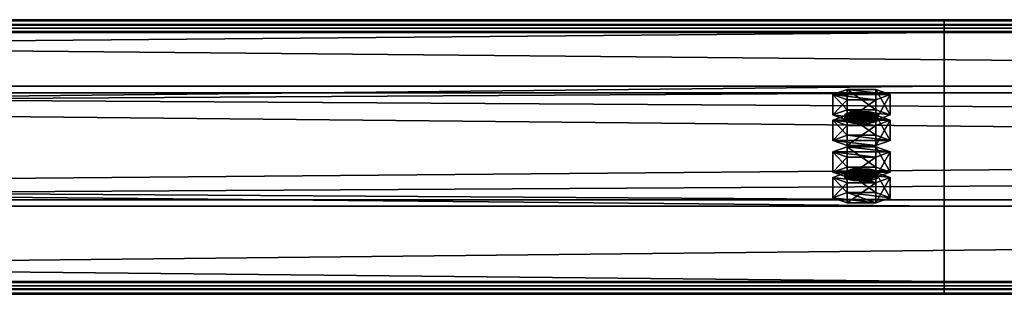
# Model space of a CAD drawing. Header units: millimetres. Extents: x -333 to 67333, y -930 to 39730.
# Tile 795 of 1056: x 11364 to 11722, y 27702 to 27801. Entities that reach past the tile are written whole.
import ezdxf

# ---------------------------------------------------------------- set-up
doc = ezdxf.new("R2010")
doc.units = ezdxf.units.MM
doc.layers.add('13', color=7, linetype='Continuous')
doc.layers.add('95', color=7, linetype='Continuous')

msp = doc.modelspace()

# ---------------------------------------------------------------- meshes
at = {"layer": '13', "color": 30}
mesh = msp.add_polyface(dxfattribs=at)
corners = [(4899.99, 27704.63, 5790.63), (4899.99, 27777.02, 5775.24), (11699.99, 27777.02, 5775.24), (11699.99, 27704.63, 5790.63), (4899.99, 27735.85, 5581.57), (11699.99, 27735.85, 5581.57), (4899.99, 27796.5, 5568.68), (11699.99, 27796.5, 5568.68), (4899.99, 27799.2, 5581.4), (11699.99, 27799.2, 5581.4), (4899.99, 27801.15, 5580.98), (11699.99, 27801.15, 5580.98), (4899.99, 27798.04, 5566.31), (11699.99, 27798.04, 5566.31), (4899.99, 27733.48, 5580.03), (11699.99, 27733.48, 5580.03), (4899.99, 27774.64, 5773.7), (11699.99, 27774.64, 5773.7), (4899.99, 27706.17, 5788.26), (11699.99, 27706.17, 5788.26), (4899.99, 27703.47, 5775.54), (11699.99, 27703.47, 5775.54), (4899.99, 27701.51, 5775.96), (11699.99, 27701.51, 5775.96)]
mesh.append_faces([[corners[k] for k in face] for face in [(0, 2, 3, 3), (1, 5, 2, 2), (4, 7, 5, 5), (6, 9, 7, 7), (8, 11, 9, 9), (10, 13, 11, 11), (12, 15, 13, 13), (14, 17, 15, 15), (16, 19, 17, 17), (18, 21, 19, 19), (20, 23, 21, 21), (22, 3, 23, 23), (8, 12, 10, 10), (20, 0, 22, 22), (11, 7, 9, 9)]], dxfattribs={"vtx0": -1, "color": 30})
mesh.append_faces([[corners[k] for k in face] for face in [(1, 16, 4, 4), (16, 0, 18, 18), (18, 0, 20, 20), (14, 4, 16, 16), (3, 19, 23, 23), (19, 2, 17, 17), (15, 5, 13, 13), (5, 17, 2, 2), (13, 7, 11, 11)]], dxfattribs={"vtx0": -1, "vtx1": -1, "color": 30})
mesh.append_faces([[corners[k] for k in face] for face in [(12, 8, 6, 6), (16, 1, 0, 0), (6, 14, 12, 12), (14, 6, 4, 4), (19, 3, 2, 2), (5, 15, 17, 17), (13, 5, 7, 7)]], dxfattribs={"vtx0": -1, "vtx2": -1, "vtx3": -1, "color": 30})
mesh.append_faces([[corners[k] for k in face] for face in [(21, 23, 19, 19)]], dxfattribs={"vtx1": -1, "color": 30})
mesh.append_faces([[corners[k] for k in face] for face in [(0, 1, 2, 2), (1, 4, 5, 5), (4, 6, 7, 7), (6, 8, 9, 9), (8, 10, 11, 11), (10, 12, 13, 13), (12, 14, 15, 15), (14, 16, 17, 17), (16, 18, 19, 19), (18, 20, 21, 21), (20, 22, 23, 23), (22, 0, 3, 3)]], dxfattribs={"vtx2": -1, "vtx3": -1, "color": 30})
mesh = msp.add_polyface(dxfattribs=at)
corners = [(10499.99, 27704.63, 5790.63), (10499.99, 27777.02, 5775.24), (17299.99, 27777.02, 5775.24), (17299.99, 27704.63, 5790.63), (10499.99, 27735.85, 5581.57), (17299.99, 27735.85, 5581.57), (10499.99, 27796.5, 5568.68), (17299.99, 27796.5, 5568.68), (10499.99, 27799.2, 5581.4), (17299.99, 27799.2, 5581.4), (10499.99, 27801.15, 5580.98), (17299.99, 27801.15, 5580.98), (10499.99, 27798.04, 5566.31), (17299.99, 27798.04, 5566.31), (10499.99, 27733.48, 5580.03), (17299.99, 27733.48, 5580.03), (10499.99, 27774.64, 5773.7), (17299.99, 27774.64, 5773.7), (10499.99, 27706.17, 5788.26), (17299.99, 27706.17, 5788.26), (10499.99, 27703.47, 5775.54), (17299.99, 27703.47, 5775.54), (10499.99, 27701.51, 5775.96), (17299.99, 27701.51, 5775.96)]
mesh.append_faces([[corners[k] for k in face] for face in [(0, 2, 3, 3), (1, 5, 2, 2), (4, 7, 5, 5), (6, 9, 7, 7), (8, 11, 9, 9), (10, 13, 11, 11), (12, 15, 13, 13), (14, 17, 15, 15), (16, 19, 17, 17), (18, 21, 19, 19), (20, 23, 21, 21), (22, 3, 23, 23), (8, 12, 10, 10), (20, 0, 22, 22), (11, 7, 9, 9)]], dxfattribs={"vtx0": -1, "color": 30})
mesh.append_faces([[corners[k] for k in face] for face in [(1, 16, 4, 4), (16, 0, 18, 18), (18, 0, 20, 20), (14, 4, 16, 16), (3, 19, 23, 23), (19, 2, 17, 17), (15, 5, 13, 13), (5, 17, 2, 2), (13, 7, 11, 11)]], dxfattribs={"vtx0": -1, "vtx1": -1, "color": 30})
mesh.append_faces([[corners[k] for k in face] for face in [(12, 8, 6, 6), (16, 1, 0, 0), (6, 14, 12, 12), (14, 6, 4, 4), (19, 3, 2, 2), (5, 15, 17, 17), (13, 5, 7, 7)]], dxfattribs={"vtx0": -1, "vtx2": -1, "vtx3": -1, "color": 30})
mesh.append_faces([[corners[k] for k in face] for face in [(21, 23, 19, 19)]], dxfattribs={"vtx1": -1, "color": 30})
mesh.append_faces([[corners[k] for k in face] for face in [(0, 1, 2, 2), (1, 4, 5, 5), (4, 6, 7, 7), (6, 8, 9, 9), (8, 10, 11, 11), (10, 12, 13, 13), (12, 14, 15, 15), (14, 16, 17, 17), (16, 18, 19, 19), (18, 20, 21, 21), (20, 22, 23, 23), (22, 0, 3, 3)]], dxfattribs={"vtx2": -1, "vtx3": -1, "color": 30})
at = {"layer": '95', "color": 20}
mesh = msp.add_polyface(dxfattribs=at)
corners = [(11675.99, 27766.62, 5726.34), (11675.19, 27766, 5723.4), (11675.19, 27764.04, 5723.82), (11675.99, 27764.66, 5726.75), (11672.99, 27765.54, 5721.25), (11672.99, 27763.58, 5721.67), (11669.99, 27765.37, 5720.47), (11669.99, 27763.42, 5720.88), (11666.99, 27765.54, 5721.25), (11666.99, 27763.58, 5721.67), (11664.79, 27766, 5723.4), (11664.79, 27764.04, 5723.82), (11663.99, 27766.62, 5726.34), (11663.99, 27764.66, 5726.75), (11664.79, 27767.24, 5729.27), (11664.79, 27765.29, 5729.69), (11666.99, 27767.7, 5731.42), (11666.99, 27765.74, 5731.84), (11669.99, 27767.87, 5732.21), (11669.99, 27765.91, 5732.62), (11672.99, 27767.7, 5731.42), (11672.99, 27765.74, 5731.84), (11675.19, 27767.24, 5729.27), (11675.19, 27765.29, 5729.69), (11680.38, 27764.66, 5726.75), (11675.19, 27762.79, 5717.95), (11675.19, 27755.46, 5719.51), (11680.38, 27757.33, 5728.31), (11664.79, 27762.79, 5717.95), (11664.79, 27755.46, 5719.51), (11659.6, 27764.66, 5726.75), (11659.6, 27757.33, 5728.31), (11664.79, 27766.54, 5735.56), (11664.79, 27759.2, 5737.12), (11675.19, 27766.54, 5735.56), (11675.19, 27759.2, 5737.12), (11680.38, 27773.96, 5724.78), (11675.19, 27772.09, 5715.97), (11675.19, 27764.75, 5717.53), (11680.38, 27766.62, 5726.34), (11664.79, 27772.09, 5715.97), (11664.79, 27764.75, 5717.53), (11659.6, 27773.96, 5724.78), (11659.6, 27766.62, 5726.34), (11664.79, 27775.83, 5733.58), (11664.79, 27768.49, 5735.14), (11675.19, 27775.83, 5733.58), (11675.19, 27768.49, 5735.14), (11675.99, 27745.83, 5628.52), (11675.19, 27745.21, 5625.59), (11675.19, 27743.25, 5626), (11675.99, 27743.87, 5628.94), (11672.99, 27744.75, 5623.44), (11672.99, 27742.79, 5623.86), (11669.99, 27744.58, 5622.65), (11669.99, 27742.63, 5623.07), (11666.99, 27744.75, 5623.44), (11666.99, 27742.79, 5623.86), (11664.79, 27745.21, 5625.59), (11664.79, 27743.25, 5626), (11663.99, 27745.83, 5628.52), (11663.99, 27743.87, 5628.94), (11664.79, 27746.45, 5631.46), (11664.79, 27744.5, 5631.87), (11666.99, 27746.91, 5633.61), (11666.99, 27744.95, 5634.02), (11669.99, 27747.08, 5634.39), (11669.99, 27745.12, 5634.81), (11672.99, 27746.91, 5633.61), (11672.99, 27744.95, 5634.02), (11675.19, 27746.45, 5631.46), (11675.19, 27744.5, 5631.87), (11680.38, 27743.87, 5628.94), (11675.19, 27742, 5620.13), (11675.19, 27734.67, 5621.69), (11680.38, 27736.54, 5630.5), (11664.79, 27742, 5620.13), (11664.79, 27734.67, 5621.69), (11659.6, 27743.87, 5628.94), (11659.6, 27736.54, 5630.5), (11664.79, 27745.74, 5637.74), (11664.79, 27738.41, 5639.3), (11675.19, 27745.74, 5637.74), (11675.19, 27738.41, 5639.3), (11680.38, 27753.17, 5626.96), (11675.19, 27751.29, 5618.16), (11675.19, 27743.96, 5619.72), (11680.38, 27745.83, 5628.52), (11664.79, 27751.29, 5618.16), (11664.79, 27743.96, 5619.72), (11659.6, 27753.17, 5626.96), (11659.6, 27745.83, 5628.52), (11664.79, 27755.04, 5635.77), (11664.79, 27747.7, 5637.33), (11675.19, 27755.04, 5635.77), (11675.19, 27747.7, 5637.33)]
mesh.append_faces([[corners[k] for k in face] for face in [(0, 2, 3, 3), (1, 5, 2, 2), (4, 7, 5, 5), (6, 9, 7, 7), (8, 11, 9, 9), (10, 13, 11, 11), (12, 15, 13, 13), (14, 17, 15, 15), (16, 19, 17, 17), (18, 21, 19, 19), (20, 23, 21, 21), (22, 3, 23, 23), (4, 8, 6, 6), (16, 20, 18, 18), (23, 19, 21, 21), (11, 7, 9, 9), (24, 26, 27, 27), (25, 29, 26, 26), (28, 31, 29, 29), (30, 33, 31, 31), (32, 35, 33, 33), (34, 27, 35, 35), (25, 30, 28, 28), (32, 24, 34, 34), (27, 33, 35, 35), (31, 26, 29, 29), (36, 38, 39, 39), (37, 41, 38, 38), (40, 43, 41, 41), (42, 45, 43, 43), (44, 47, 45, 45), (46, 39, 47, 47), (37, 42, 40, 40), (44, 36, 46, 46), (39, 45, 47, 47), (43, 38, 41, 41), (48, 50, 51, 51), (49, 53, 50, 50), (52, 55, 53, 53), (54, 57, 55, 55), (56, 59, 57, 57), (58, 61, 59, 59), (60, 63, 61, 61), (62, 65, 63, 63), (64, 67, 65, 65), (66, 69, 67, 67), (68, 71, 69, 69), (70, 51, 71, 71), (54, 58, 56, 56), (66, 70, 68, 68), (71, 67, 69, 69), (59, 55, 57, 57), (72, 74, 75, 75), (73, 77, 74, 74), (76, 79, 77, 77), (78, 81, 79, 79), (80, 83, 81, 81), (82, 75, 83, 83), (73, 78, 76, 76), (80, 72, 82, 82), (75, 81, 83, 83), (79, 74, 77, 77), (84, 86, 87, 87), (85, 89, 86, 86), (88, 91, 89, 89), (90, 93, 91, 91), (92, 95, 93, 93), (94, 87, 95, 95), (85, 90, 88, 88), (92, 84, 94, 94), (87, 93, 95, 95), (91, 86, 89, 89)]], dxfattribs={"vtx0": -1, "color": 20})
mesh.append_faces([[corners[k] for k in face] for face in [(8, 4, 10, 10), (10, 1, 12, 12), (12, 0, 14, 14), (14, 0, 16, 16), (19, 23, 17, 17), (17, 3, 15, 15), (15, 2, 13, 13), (13, 5, 11, 11), (30, 24, 32, 32), (33, 27, 31, 31), (42, 36, 44, 44), (45, 38, 43, 43), (58, 52, 60, 60), (60, 48, 62, 62), (62, 48, 64, 64), (64, 70, 66, 66), (67, 71, 65, 65), (65, 51, 63, 63), (63, 50, 61, 61), (61, 53, 59, 59), (78, 73, 80, 80), (81, 74, 79, 79), (90, 84, 92, 92), (93, 87, 91, 91)]], dxfattribs={"vtx0": -1, "vtx1": -1, "color": 20})
mesh.append_faces([[corners[k] for k in face] for face in [(10, 4, 1, 1), (12, 1, 0, 0), (16, 0, 22, 22), (16, 22, 20, 20), (17, 23, 3, 3), (15, 3, 2, 2), (13, 2, 5, 5), (11, 5, 7, 7), (30, 25, 24, 24), (31, 27, 26, 26), (42, 37, 36, 36), (45, 39, 38, 38), (58, 54, 52, 52), (60, 52, 49, 49), (60, 49, 48, 48), (64, 48, 70, 70), (65, 71, 51, 51), (63, 51, 50, 50), (61, 50, 53, 53), (59, 53, 55, 55), (80, 73, 72, 72), (81, 75, 74, 74), (90, 85, 84, 84), (91, 87, 86, 86)]], dxfattribs={"vtx0": -1, "vtx2": -1, "vtx3": -1, "color": 20})
mesh.append_faces([[corners[k] for k in face] for face in [(0, 1, 2, 2), (1, 4, 5, 5), (4, 6, 7, 7), (6, 8, 9, 9), (8, 10, 11, 11), (10, 12, 13, 13), (12, 14, 15, 15), (14, 16, 17, 17), (16, 18, 19, 19), (18, 20, 21, 21), (20, 22, 23, 23), (22, 0, 3, 3), (24, 25, 26, 26), (25, 28, 29, 29), (28, 30, 31, 31), (30, 32, 33, 33), (32, 34, 35, 35), (34, 24, 27, 27), (36, 37, 38, 38), (37, 40, 41, 41), (40, 42, 43, 43), (42, 44, 45, 45), (44, 46, 47, 47), (46, 36, 39, 39), (48, 49, 50, 50), (49, 52, 53, 53), (52, 54, 55, 55), (54, 56, 57, 57), (56, 58, 59, 59), (58, 60, 61, 61), (60, 62, 63, 63), (62, 64, 65, 65), (64, 66, 67, 67), (66, 68, 69, 69), (68, 70, 71, 71), (70, 48, 51, 51), (72, 73, 74, 74), (73, 76, 77, 77), (76, 78, 79, 79), (78, 80, 81, 81), (80, 82, 83, 83), (82, 72, 75, 75), (84, 85, 86, 86), (85, 88, 89, 89), (88, 90, 91, 91), (90, 92, 93, 93), (92, 94, 95, 95), (94, 84, 87, 87)]], dxfattribs={"vtx2": -1, "vtx3": -1, "color": 20})

doc.saveas('drawing.dxf')
